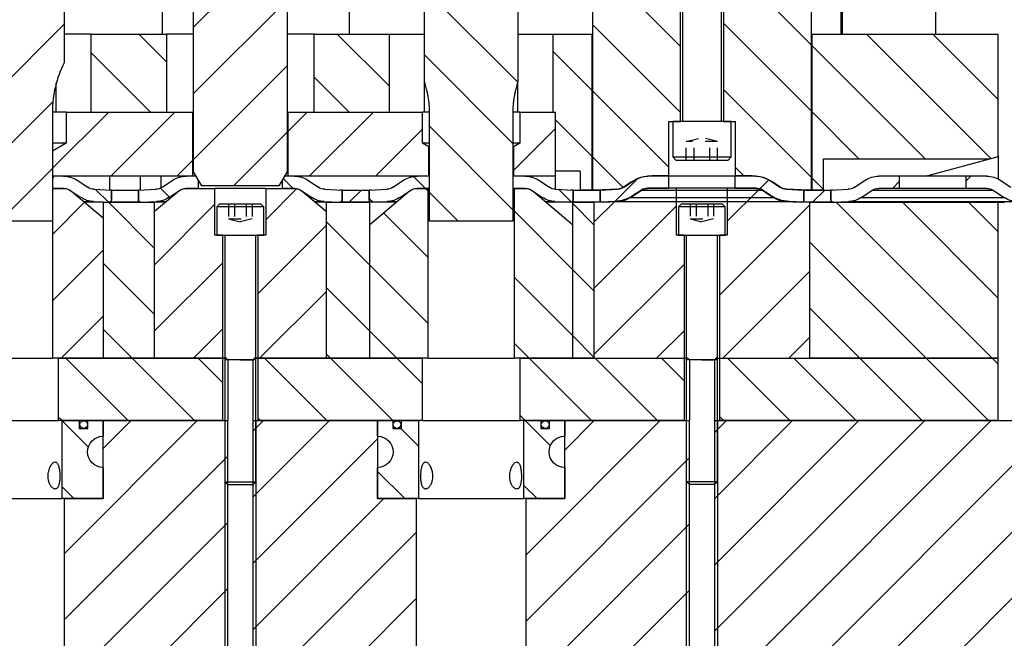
# Model space of a CAD drawing. Header units: inches. Extents: x 3 to 351, y 4 to 271.
# Tile 419 of 530: x 301 to 309, y 132 to 137. Entities that reach past the tile are written whole.
import ezdxf

# ---------------------------------------------------------------- set-up
doc = ezdxf.new("R2010")
doc.units = ezdxf.units.IN
doc.header["$LTSCALE"] = 0.5
doc.header["$MEASUREMENT"] = 0
doc.linetypes.add('HIDDEN', pattern=[0.225, 0.15, -0.075])
doc.layers.add('MFB', color=7, linetype='Continuous')

msp = doc.modelspace()

# ---------------------------------------------------------------- linework, layer by layer
at = {"layer": 'MFB', "color": 9, "linetype": 'Continuous'}
for p, q in [((305.6875, 135.5309), (305.6875, 138.2829)), ((306.3906, 136.083), (306.3906, 138.2829)), ((306.7344, 138.2829), (306.7344, 136.083)), ((307.4375, 138.2829), (307.4375, 135.5309)), ((301.45, 137.9304), (301.45, 136.5529)), ((302.4875, 135.6793), (302.4875, 137.9304)), ((303.2375, 137.9304), (303.2375, 135.6793)), ((304.3375, 136.4017), (304.3375, 137.9304)), ((305.0875, 137.9304), (305.0875, 136.4017)), ((303.2375, 137.5879), (302.4875, 136.8379)), ((303.2375, 137.5879), (302.4875, 136.8379)), ((306.3906, 136.6833), (305.6875, 137.3864)), ((306.3906, 136.6833), (305.6875, 137.3864)), ((307.4375, 136.6971), (306.7344, 137.4002)), ((307.4375, 136.6971), (306.7344, 137.4002)), ((302.2375, 136.7829), (302.2375, 137.2671)), ((303.7375, 136.7829), (303.7375, 137.2829)), ((307.6875, 137.2204), (307.6875, 136.7829)), ((308.4375, 136.7829), (308.4375, 137.2204)), ((305.0859, 136.3971), (304.3375, 137.1455)), ((305.0859, 136.3971), (304.3375, 137.1455)), ((303.2375, 137.0575), (302.4875, 136.3075)), ((303.2375, 137.0575), (302.4875, 136.3075)), ((301.45, 136.861), (300.6693, 136.0803)), ((301.45, 136.861), (300.6693, 136.0803)), ((306.3906, 136.153), (305.6875, 136.8561)), ((306.3906, 136.153), (305.6875, 136.8561)), ((307.4375, 136.1668), (306.7344, 136.8699)), ((307.4375, 136.1668), (306.7344, 136.8699)), ((305.0468, 135.9059), (304.3375, 136.6151)), ((305.0468, 135.9059), (304.3375, 136.6151)), ((303.2375, 136.5272), (302.4875, 135.7772)), ((303.2375, 136.5272), (302.4875, 135.7772)), ((306.2969, 135.7164), (305.6875, 136.3258)), ((306.2969, 135.7164), (305.6875, 136.3258)), ((307.4375, 135.6364), (306.7344, 136.3396)), ((307.4375, 135.6364), (306.7344, 136.3396)), ((301.3597, 136.2403), (300.6693, 135.5499)), ((301.3597, 136.2403), (300.6693, 135.5499)), ((301.3558, 136.1579), (301.3558, 135.2829)), ((301.4656, 136.1579), (301.3558, 136.1579)), ((301.8076, 136.1579), (301.3565, 135.7069)), ((301.8076, 136.1579), (301.3565, 135.7069)), ((301.4656, 136.1579), (302.4825, 136.1579)), ((301.4656, 136.1579), (301.4656, 135.9079)), ((302.3379, 136.1579), (301.8245, 135.6445)), ((302.3379, 136.1579), (301.8245, 135.6445)), ((302.4825, 135.6445), (302.4825, 136.1579)), ((302.4875, 136.1579), (302.4825, 136.1579)), ((303.2425, 136.1579), (303.2375, 136.1579)), ((303.3985, 136.1579), (303.2425, 136.0019)), ((303.3985, 136.1579), (303.2425, 136.0019)), ((303.2425, 136.1579), (303.2425, 135.6445)), ((303.2425, 136.1579), (304.3219, 136.1579)), ((303.9289, 136.1579), (303.4155, 135.6445)), ((303.9289, 136.1579), (303.4155, 135.6445)), ((304.3219, 135.9079), (304.3219, 136.1579)), ((304.3783, 136.1579), (304.3219, 136.1579)), ((304.3783, 135.2829), (304.3783, 136.1579)), ((305.0468, 136.1579), (305.0468, 135.2829)), ((305.1031, 136.1579), (305.0468, 136.1579)), ((305.1031, 136.1579), (305.1031, 135.9079)), ((305.1031, 136.1579), (305.3875, 136.1579)), ((305.3875, 135.6445), (305.3875, 136.1579)), ((306.2969, 135.6455), (306.2969, 136.083)), ((306.2969, 136.083), (306.3906, 136.083)), ((306.7344, 136.083), (306.8281, 136.083)), ((306.8281, 136.083), (306.8281, 135.6455)), ((303.2375, 135.9969), (302.807, 135.5663)), ((303.2375, 135.9969), (302.807, 135.5663)), ((304.3219, 136.0206), (303.9458, 135.6445)), ((304.3219, 136.0206), (303.9458, 135.6445)), ((305.0468, 135.3755), (304.3783, 136.044)), ((305.0468, 135.3755), (304.3783, 136.044)), ((305.3875, 136.0255), (305.0515, 135.6895)), ((305.3875, 136.0255), (305.0515, 135.6895)), ((301.4656, 135.9079), (301.3558, 135.9079)), ((301.4656, 135.9079), (301.3565, 135.8449)), ((304.3735, 135.8781), (304.3219, 135.9079)), ((304.3783, 135.9079), (304.3219, 135.9079)), ((305.1031, 135.9079), (305.0468, 135.9079)), ((305.1031, 135.9079), (305.0515, 135.8781)), ((301.3565, 135.8449), (301.3558, 135.8449)), ((301.3565, 135.8449), (301.3565, 135.6445)), ((304.3735, 135.6445), (304.3735, 135.8781)), ((304.3783, 135.8781), (304.3735, 135.8781)), ((305.0515, 135.8781), (305.0468, 135.8781)), ((305.0515, 135.8781), (305.0515, 135.6445)), ((302.4825, 135.7722), (302.3548, 135.6445)), ((302.4825, 135.7722), (302.3548, 135.6445)), ((305.9303, 135.5527), (305.6875, 135.7955)), ((305.9303, 135.5527), (305.6875, 135.7955)), ((301.3558, 135.7061), (300.9326, 135.2829)), ((301.3558, 135.7061), (300.9326, 135.2829)), ((302.5528, 135.5663), (302.4875, 135.6793)), ((303.2375, 135.6793), (303.1723, 135.5663)), ((306.8981, 135.6455), (306.8281, 135.7155)), ((306.8981, 135.6455), (306.8281, 135.7155)), ((301.3558, 135.6445), (301.3565, 135.6445)), ((302.4825, 135.6445), (301.3565, 135.6445)), ((301.8125, 135.6445), (301.8125, 135.5329)), ((302.0625, 135.5329), (302.0625, 135.6445)), ((302.225, 135.6445), (302.225, 135.5489)), ((304.3735, 135.6445), (303.2425, 135.6445)), ((305.3875, 135.6445), (305.0515, 135.6445)), ((305.995, 135.5954), (305.9347, 135.5555)), ((306.2969, 135.6455), (306.1609, 135.6455)), ((306.2969, 135.6455), (306.8281, 135.6455)), ((306.9641, 135.6455), (306.8281, 135.6455)), ((307.1903, 135.5555), (307.1301, 135.5954)), ((301.3568, 135.5465), (301.3568, 134.1849)), ((301.3568, 135.5465), (301.4448, 135.5465)), ((301.5091, 135.5231), (301.7625, 135.3104)), ((302.175, 135.3629), (302.366, 135.5231)), ((302.4303, 135.5465), (302.6594, 135.5465)), ((303.1723, 135.5663), (302.5528, 135.5663)), ((302.6594, 135.1715), (302.6594, 135.5465)), ((303.0656, 135.5465), (302.6594, 135.5465)), ((303.0656, 135.5465), (303.0656, 135.1715)), ((303.0656, 135.5465), (303.2948, 135.5465)), ((303.3154, 135.5444), (303.0656, 135.2947)), ((303.3154, 135.5444), (303.0656, 135.2947)), ((303.3591, 135.5231), (303.55, 135.3629)), ((303.9, 135.258), (304.216, 135.5231)), ((304.2803, 135.5465), (304.3683, 135.5465)), ((304.3683, 135.5237), (304.3455, 135.5465)), ((304.3683, 135.5237), (304.3455, 135.5465)), ((304.3683, 134.1849), (304.3683, 135.5465)), ((304.6091, 135.2829), (304.3783, 135.5137)), ((304.6091, 135.2829), (304.3783, 135.5137)), ((305.0568, 135.5465), (305.0568, 134.1849)), ((305.0568, 135.5465), (305.1448, 135.5465)), ((305.2091, 135.5231), (305.525, 135.258)), ((305.7054, 135.5309), (305.6875, 135.5309)), ((305.8897, 135.5406), (305.7054, 135.5309)), ((306.0773, 135.5325), (306.0145, 135.4908)), ((306.3594, 135.5475), (306.1271, 135.5475)), ((306.7656, 135.5475), (306.3594, 135.5475)), ((306.3594, 135.1725), (306.3594, 135.5475)), ((306.7656, 135.5475), (306.7656, 135.1725)), ((306.9979, 135.5475), (306.7656, 135.5475)), ((307.0262, 135.5429), (306.7656, 135.2823)), ((307.0262, 135.5429), (306.7656, 135.2823)), ((307.1105, 135.4908), (307.0477, 135.5325)), ((307.4197, 135.5309), (307.2354, 135.5406)), ((307.4197, 135.5309), (307.3794, 135.5309)), ((307.4375, 135.5309), (307.4197, 135.5309)), ((301.6146, 135.4346), (301.3568, 135.1768)), ((301.6146, 135.4346), (301.3568, 135.1768)), ((301.7625, 135.4349), (301.6142, 135.4349)), ((301.7625, 135.4349), (301.7625, 134.1849)), ((301.7625, 135.4349), (302.175, 135.4349)), ((302.175, 135.0653), (301.8054, 135.4349)), ((302.175, 135.0653), (301.8054, 135.4349)), ((302.175, 134.1849), (302.175, 135.4349)), ((302.2608, 135.4349), (302.175, 135.4349)), ((303.55, 135.4349), (303.4642, 135.4349)), ((303.55, 135.4349), (303.55, 134.1849)), ((303.55, 135.4349), (303.9, 135.4349)), ((303.9, 134.1849), (303.9, 135.4349)), ((303.9144, 135.4349), (303.9, 135.4349)), ((305.525, 135.4349), (305.5106, 135.4349)), ((305.525, 135.4349), (305.525, 134.1849)), ((305.525, 135.4349), (305.7, 135.4349)), ((305.8637, 135.4411), (305.7, 135.2774)), ((305.8637, 135.4411), (305.7, 135.2774)), ((305.8643, 135.4411), (305.7, 135.4325)), ((305.7, 134.1849), (305.7, 135.4349)), ((307.425, 135.4325), (307.2608, 135.4411)), ((307.425, 135.4349), (307.425, 134.1849)), ((307.425, 135.4349), (308.9375, 135.4349)), ((308.8891, 134.1849), (307.6391, 135.4349)), ((308.8891, 134.1849), (307.6391, 135.4349)), ((308.9375, 134.6668), (308.1694, 135.4349)), ((308.9375, 134.6668), (308.1694, 135.4349)), ((308.9375, 135.1971), (308.6997, 135.4349)), ((308.9375, 135.1971), (308.6997, 135.4349)), ((308.9375, 134.1849), (308.9375, 135.4349)), ((302.6594, 135.4187), (302.175, 134.9344)), ((302.6594, 135.4187), (302.175, 134.9344)), ((302.175, 134.1849), (302.175, 135.3629)), ((303.55, 135.3629), (303.55, 134.1849)), ((305.525, 134.8973), (305.0568, 135.3655)), ((305.525, 134.8973), (305.0568, 135.3655)), ((305.7, 135.2526), (305.525, 135.4276)), ((305.7, 135.2526), (305.525, 135.4276)), ((305.7, 134.1849), (305.7, 135.4325)), ((306.3594, 135.4064), (305.7, 134.7471)), ((306.3594, 135.4064), (305.7, 134.7471)), ((307.425, 135.4114), (306.7031, 134.6895)), ((307.425, 135.4114), (306.7031, 134.6895)), ((307.425, 135.4325), (307.425, 134.1849)), ((301.3558, 135.2829), (300.6693, 135.2829)), ((301.7625, 135.3104), (301.7625, 134.1849)), ((303.9, 134.9313), (303.55, 135.2813)), ((303.9, 134.9313), (303.55, 135.2813)), ((304.3683, 134.9934), (304.0107, 135.3509)), ((304.3683, 134.9934), (304.0107, 135.3509)), ((305.0468, 135.2829), (304.3783, 135.2829)), ((303.55, 135.2487), (303.0031, 134.7018)), ((303.55, 135.2487), (303.0031, 134.7018)), ((303.9, 134.1849), (303.9, 135.258)), ((305.525, 135.258), (305.525, 134.1849)), ((302.7219, 135.1715), (302.6594, 135.1715)), ((302.7219, 134.1849), (302.7219, 135.1715)), ((303.0031, 135.1715), (303.0031, 134.1849)), ((303.0656, 135.1715), (303.0031, 135.1715)), ((306.4219, 135.1725), (306.3594, 135.1725)), ((306.4219, 134.1849), (306.4219, 135.1725)), ((306.7031, 135.1725), (306.7031, 134.1849)), ((306.7656, 135.1725), (306.7031, 135.1725)), ((308.3587, 134.1849), (307.425, 135.1186)), ((308.3587, 134.1849), (307.425, 135.1186)), ((301.7625, 135.0522), (301.3568, 134.6464)), ((301.7625, 135.0522), (301.3568, 134.6464)), ((302.175, 134.535), (301.7625, 134.9475)), ((302.175, 134.535), (301.7625, 134.9475)), ((302.7219, 134.9509), (302.175, 134.404)), ((302.7219, 134.9509), (302.175, 134.404)), ((304.3683, 134.4631), (303.9, 134.9313)), ((304.3683, 134.4631), (303.9, 134.9313)), ((305.7, 134.7223), (305.525, 134.8973)), ((305.7, 134.7223), (305.525, 134.8973)), ((306.4219, 134.9386), (305.7, 134.2167)), ((306.4219, 134.9386), (305.7, 134.2167)), ((305.525, 134.367), (305.0568, 134.8352)), ((305.525, 134.367), (305.0568, 134.8352)), ((307.425, 134.8811), (306.7288, 134.1849)), ((307.425, 134.8811), (306.7288, 134.1849)), ((303.9, 134.401), (303.55, 134.751)), ((303.9, 134.401), (303.55, 134.751)), ((303.55, 134.7184), (303.0165, 134.1849)), ((303.55, 134.7184), (303.0165, 134.1849)), ((307.8284, 134.1849), (307.425, 134.5883)), ((307.8284, 134.1849), (307.425, 134.5883)), ((301.7625, 134.5219), (301.4255, 134.1849)), ((301.7625, 134.5219), (301.4255, 134.1849)), ((301.9948, 134.1849), (301.7625, 134.4172)), ((301.9948, 134.1849), (301.7625, 134.4172)), ((302.7219, 134.4206), (302.4862, 134.1849)), ((302.7219, 134.4206), (302.4862, 134.1849)), ((306.4219, 134.4083), (306.1985, 134.1849)), ((306.4219, 134.4083), (306.1985, 134.1849)), ((304.1161, 134.1849), (303.9, 134.401)), ((304.1161, 134.1849), (303.9, 134.401)), ((305.7, 134.192), (305.525, 134.367)), ((305.7, 134.192), (305.525, 134.367)), ((307.425, 134.3507), (307.2592, 134.1849)), ((307.425, 134.3507), (307.2592, 134.1849)), ((305.1768, 134.1849), (305.0568, 134.3049)), ((305.1768, 134.1849), (305.0568, 134.3049)), ((300.6683, 134.1849), (301.3568, 134.1849)), ((301.7625, 134.1849), (301.3568, 134.1849)), ((301.4031, 134.1849), (301.4031, 133.6849)), ((301.4031, 134.1849), (302.7219, 134.1849)), ((301.9644, 133.6849), (301.4644, 134.1849)), ((301.9644, 133.6849), (301.4644, 134.1849)), ((302.175, 134.1849), (301.7625, 134.1849)), ((302.4948, 133.6849), (301.9948, 134.1849)), ((302.4948, 133.6849), (301.9948, 134.1849)), ((302.7219, 134.1849), (302.175, 134.1849)), ((302.7219, 133.9881), (302.5251, 134.1849)), ((302.7219, 133.9881), (302.5251, 134.1849)), ((302.7375, 134.1849), (302.7219, 134.1849)), ((302.7219, 133.6849), (302.7219, 134.1849)), ((302.7219, 134.1849), (302.7375, 134.1849)), ((303.0031, 134.1849), (302.9875, 134.1849)), ((302.9875, 134.1849), (303.0031, 134.1849)), ((303.55, 134.1849), (303.0031, 134.1849)), ((303.0031, 134.1849), (303.0031, 133.6849)), ((303.0031, 134.1849), (304.3219, 134.1849)), ((303.5554, 133.6849), (303.0554, 134.1849)), ((303.5554, 133.6849), (303.0554, 134.1849)), ((303.55, 134.188), (303.5469, 134.1849)), ((303.55, 134.188), (303.5469, 134.1849)), ((303.5858, 134.1849), (303.55, 134.2206)), ((303.5858, 134.1849), (303.55, 134.2206)), ((303.9, 134.1849), (303.55, 134.1849)), ((304.0858, 133.6849), (303.5858, 134.1849)), ((304.0858, 133.6849), (303.5858, 134.1849)), ((304.3683, 134.1849), (303.9, 134.1849)), ((304.3219, 133.9791), (304.1161, 134.1849)), ((304.3219, 133.9791), (304.1161, 134.1849)), ((304.3219, 133.6849), (304.3219, 134.1849)), ((304.3683, 134.1849), (305.0568, 134.1849)), ((305.525, 134.1849), (305.0568, 134.1849)), ((305.1031, 134.1849), (305.1031, 133.6849)), ((305.1031, 134.1849), (306.4219, 134.1849)), ((305.6768, 133.6849), (305.1768, 134.1849)), ((305.6768, 133.6849), (305.1768, 134.1849)), ((305.7, 134.1849), (305.525, 134.1849)), ((305.7, 134.1849), (306.4219, 134.1849)), ((306.2071, 133.6849), (305.7071, 134.1849)), ((306.2071, 133.6849), (305.7071, 134.1849)), ((306.4219, 134.0004), (306.2374, 134.1849)), ((306.4219, 134.0004), (306.2374, 134.1849)), ((306.4219, 134.1849), (306.4375, 134.1849)), ((306.4219, 133.6849), (306.4219, 134.1849)), ((306.4219, 134.1849), (306.4375, 134.1849)), ((306.6875, 134.1849), (306.7031, 134.1849)), ((306.6875, 134.1849), (306.7031, 134.1849)), ((306.7031, 134.1849), (307.425, 134.1849)), ((306.7031, 134.1849), (306.7031, 133.6849)), ((306.7031, 134.1849), (308.9375, 134.1849)), ((307.2677, 133.6849), (306.7677, 134.1849)), ((307.2677, 133.6849), (306.7677, 134.1849)), ((307.7981, 133.6849), (307.2981, 134.1849)), ((307.7981, 133.6849), (307.2981, 134.1849)), ((308.9375, 134.1849), (307.425, 134.1849)), ((308.3284, 133.6849), (307.8284, 134.1849)), ((308.3284, 133.6849), (307.8284, 134.1849)), ((308.8587, 133.6849), (308.3587, 134.1849)), ((308.8587, 133.6849), (308.3587, 134.1849)), ((308.9375, 134.1364), (308.8891, 134.1849)), ((308.9375, 134.1364), (308.8891, 134.1849)), ((308.9375, 133.6849), (308.9375, 134.1849)), ((301.4341, 133.6849), (301.4031, 133.7159)), ((301.4341, 133.6849), (301.4031, 133.7159)), ((303.0251, 133.6849), (303.0031, 133.7069)), ((303.0251, 133.6849), (303.0031, 133.7069)), ((305.1464, 133.6849), (305.1031, 133.7282)), ((305.1464, 133.6849), (305.1031, 133.7282)), ((306.7374, 133.6849), (306.7031, 133.7192)), ((306.7374, 133.6849), (306.7031, 133.7192)), ((300.6219, 133.6849), (301.4031, 133.6849)), ((301.5713, 133.6849), (301.4031, 133.6849)), ((301.4344, 133.0599), (301.4344, 133.6849)), ((301.4344, 133.6849), (301.5713, 133.6849)), ((301.6441, 133.4749), (301.4344, 133.6846)), ((301.6441, 133.4749), (301.4344, 133.6846)), ((301.5713, 133.6849), (301.5713, 133.6224)), ((301.6063, 133.6849), (301.5713, 133.6849)), ((301.5713, 133.6224), (301.6413, 133.6224)), ((301.7625, 133.6849), (301.6063, 133.6849)), ((301.6413, 133.6224), (301.6413, 133.6849)), ((301.6413, 133.6849), (301.7625, 133.6849)), ((301.7625, 133.6849), (301.7625, 133.5599)), ((302.7219, 133.6849), (301.7625, 133.6849)), ((303.9625, 133.6849), (303.0031, 133.6849)), ((303.9625, 133.5599), (303.9625, 133.6849)), ((303.9625, 133.6849), (304.0838, 133.6849)), ((304.1188, 133.6849), (303.9625, 133.6849)), ((304.0838, 133.6849), (304.0838, 133.6224)), ((304.0838, 133.6224), (304.1538, 133.6224)), ((304.1538, 133.6849), (304.1188, 133.6849)), ((304.2906, 133.48), (304.1483, 133.6224)), ((304.2906, 133.48), (304.1483, 133.6224)), ((304.1538, 133.6224), (304.1538, 133.6849)), ((304.1538, 133.6849), (304.2906, 133.6849)), ((304.3219, 133.6849), (304.1538, 133.6849)), ((304.2906, 133.6849), (304.2906, 133.0599)), ((304.3219, 133.6849), (305.1031, 133.6849)), ((305.2713, 133.6849), (305.1031, 133.6849)), ((305.1344, 133.0599), (305.1344, 133.6849)), ((305.1344, 133.6849), (305.2713, 133.6849)), ((305.3475, 133.4838), (305.1464, 133.6849)), ((305.3475, 133.4838), (305.1464, 133.6849)), ((305.2713, 133.6849), (305.2713, 133.6224)), ((305.3063, 133.6849), (305.2713, 133.6849)), ((305.2713, 133.6224), (305.3413, 133.6224)), ((305.4625, 133.6849), (305.3063, 133.6849)), ((305.3413, 133.6224), (305.3413, 133.6849)), ((305.3413, 133.6849), (305.4625, 133.6849)), ((305.4625, 133.6849), (305.4625, 133.5599)), ((306.4219, 133.6849), (305.4625, 133.6849)), ((308.9375, 133.6849), (306.7031, 133.6849)), ((301.3326, 133.3014), (301.3362, 133.3104)), ((301.3362, 133.3104), (301.3395, 133.3176)), ((301.3395, 133.3176), (301.3431, 133.3243)), ((301.3431, 133.3243), (301.3469, 133.3306)), ((301.3469, 133.3306), (301.351, 133.3362)), ((301.351, 133.3362), (301.3544, 133.3403)), ((301.3544, 133.3403), (301.3579, 133.3439)), ((301.3579, 133.3439), (301.3615, 133.3471)), ((301.3615, 133.3471), (301.3642, 133.349)), ((301.3642, 133.349), (301.3779, 133.3537)), ((301.3779, 133.3537), (301.3805, 133.3535)), ((301.3805, 133.3535), (301.3831, 133.3529)), ((301.3831, 133.3529), (301.3855, 133.352)), ((301.3855, 133.352), (301.3879, 133.3506)), ((301.3879, 133.3506), (301.3902, 133.349)), ((301.3902, 133.349), (301.3929, 133.3464)), ((301.3929, 133.3464), (301.3954, 133.3434)), ((301.3954, 133.3434), (301.3978, 133.3399)), ((301.3978, 133.3399), (301.3999, 133.3361)), ((301.3999, 133.3361), (301.4026, 133.3303)), ((301.4026, 133.3303), (301.4049, 133.3239)), ((301.4049, 133.3239), (301.407, 133.3171)), ((301.407, 133.3171), (301.4088, 133.3098)), ((301.4088, 133.3098), (301.4104, 133.3021)), ((301.7625, 133.3099), (301.7625, 133.0599)), ((303.9625, 133.0599), (303.9625, 133.3099)), ((304.3145, 133.3014), (304.3163, 133.3104)), ((304.3163, 133.3104), (304.3182, 133.3176)), ((304.3182, 133.3176), (304.3202, 133.3243)), ((304.3202, 133.3243), (304.3226, 133.3306)), ((304.3226, 133.3306), (304.3252, 133.3362)), ((304.3252, 133.3362), (304.3275, 133.3403)), ((304.3275, 133.3403), (304.33, 133.3439)), ((304.33, 133.3439), (304.3328, 133.3471)), ((304.3328, 133.3471), (304.3356, 133.3496)), ((304.3356, 133.3496), (304.3383, 133.3514)), ((304.3383, 133.3514), (304.3412, 133.3527)), ((304.3412, 133.3527), (304.3441, 133.3534)), ((304.3441, 133.3534), (304.3472, 133.3537)), ((304.3472, 133.3537), (304.3609, 133.349)), ((304.3609, 133.349), (304.3609, 133.349)), ((304.3609, 133.349), (304.3643, 133.3464)), ((304.3643, 133.3464), (304.3677, 133.3434)), ((304.3677, 133.3434), (304.371, 133.3399)), ((304.371, 133.3399), (304.3742, 133.3361)), ((304.3742, 133.3361), (304.3783, 133.3303)), ((304.3783, 133.3303), (304.3822, 133.3239)), ((304.3822, 133.3239), (304.3858, 133.3171)), ((304.3858, 133.3171), (304.3891, 133.3098)), ((304.3891, 133.3098), (304.3922, 133.3021)), ((305.0326, 133.3014), (305.0362, 133.3104)), ((305.0362, 133.3104), (305.0395, 133.3176)), ((305.0395, 133.3176), (305.0431, 133.3243)), ((305.0431, 133.3243), (305.0469, 133.3306)), ((305.0469, 133.3306), (305.051, 133.3362)), ((305.051, 133.3362), (305.0544, 133.3403)), ((305.0544, 133.3403), (305.0579, 133.3439)), ((305.0579, 133.3439), (305.0615, 133.3471)), ((305.0615, 133.3471), (305.0642, 133.349)), ((305.0642, 133.349), (305.0779, 133.3537)), ((305.0779, 133.3537), (305.0805, 133.3535)), ((305.0805, 133.3535), (305.0831, 133.3529)), ((305.0831, 133.3529), (305.0855, 133.352)), ((305.0855, 133.352), (305.0879, 133.3506)), ((305.0879, 133.3506), (305.0902, 133.349)), ((305.0902, 133.349), (305.0929, 133.3464)), ((305.0929, 133.3464), (305.0954, 133.3434)), ((305.0954, 133.3434), (305.0978, 133.3399)), ((305.0978, 133.3399), (305.0999, 133.3361)), ((305.0999, 133.3361), (305.1026, 133.3303)), ((305.1026, 133.3303), (305.1049, 133.3239)), ((305.1049, 133.3239), (305.107, 133.3171)), ((305.107, 133.3171), (305.1088, 133.3098)), ((305.1088, 133.3098), (305.1104, 133.3021)), ((305.4625, 133.3099), (305.4625, 133.0599)), ((301.3219, 133.2438), (301.3224, 133.2533)), ((301.3219, 133.2344), (301.3219, 133.2438)), ((301.3224, 133.226), (301.3219, 133.2344)), ((301.3224, 133.2533), (301.3234, 133.2627)), ((301.3232, 133.2176), (301.3224, 133.226)), ((301.3234, 133.2627), (301.3248, 133.2719)), ((301.3248, 133.2719), (301.3269, 133.282)), ((301.3269, 133.282), (301.3295, 133.2919)), ((301.3295, 133.2919), (301.3326, 133.3014)), ((301.4104, 133.3021), (301.4118, 133.294)), ((301.4118, 133.294), (301.4129, 133.2856)), ((301.4129, 133.2856), (301.4139, 133.2771)), ((301.4139, 133.2771), (301.4147, 133.2667)), ((301.4147, 133.2667), (301.4153, 133.2561)), ((301.4154, 133.2262), (301.415, 133.2177)), ((301.4153, 133.2561), (301.4156, 133.2454)), ((301.4156, 133.2347), (301.4154, 133.2262)), ((301.4156, 133.2454), (301.4156, 133.2347)), ((304.1804, 133.0599), (303.9625, 133.2778)), ((304.1804, 133.0599), (303.9625, 133.2778)), ((304.3094, 133.2438), (304.3097, 133.2533)), ((304.3095, 133.2344), (304.3094, 133.2438)), ((304.3096, 133.226), (304.3095, 133.2344)), ((304.31, 133.2176), (304.3096, 133.226)), ((304.3097, 133.2533), (304.3101, 133.2627)), ((304.3101, 133.2627), (304.3107, 133.2719)), ((304.3107, 133.2719), (304.3117, 133.282)), ((304.3117, 133.282), (304.3129, 133.2919)), ((304.3129, 133.2919), (304.3145, 133.3014)), ((304.3922, 133.3021), (304.3949, 133.294)), ((304.3949, 133.294), (304.3973, 133.2856)), ((304.3973, 133.2856), (304.3993, 133.2771)), ((304.3993, 133.2771), (304.4011, 133.2667)), ((304.4011, 133.2667), (304.4024, 133.2561)), ((304.4027, 133.2262), (304.4018, 133.2177)), ((304.4024, 133.2561), (304.4031, 133.2454)), ((304.4031, 133.2347), (304.4027, 133.2262)), ((304.4031, 133.2454), (304.4031, 133.2347)), ((305.0219, 133.2438), (305.0224, 133.2533)), ((305.0219, 133.2344), (305.0219, 133.2438)), ((305.0224, 133.226), (305.0219, 133.2344)), ((305.0224, 133.2533), (305.0234, 133.2627)), ((305.0232, 133.2176), (305.0224, 133.226)), ((305.0234, 133.2627), (305.0248, 133.2719)), ((305.0248, 133.2719), (305.0269, 133.282)), ((305.0269, 133.282), (305.0295, 133.2919)), ((305.0295, 133.2919), (305.0326, 133.3014)), ((305.1104, 133.3021), (305.1118, 133.294)), ((305.1118, 133.294), (305.1129, 133.2856)), ((305.1129, 133.2856), (305.1139, 133.2771)), ((305.1139, 133.2771), (305.1147, 133.2667)), ((305.1147, 133.2667), (305.1153, 133.2561)), ((305.1154, 133.2262), (305.115, 133.2177)), ((305.1153, 133.2561), (305.1156, 133.2454)), ((305.1156, 133.2347), (305.1154, 133.2262)), ((305.1156, 133.2454), (305.1156, 133.2347)), ((301.3245, 133.2093), (301.3232, 133.2176)), ((301.3262, 133.2013), (301.3245, 133.2093)), ((301.3281, 133.194), (301.3262, 133.2013)), ((301.3304, 133.1869), (301.3281, 133.194)), ((301.333, 133.1801), (301.3304, 133.1869)), ((301.3359, 133.1737), (301.333, 133.1801)), ((301.339, 133.1679), (301.3359, 133.1737)), ((301.3424, 133.1624), (301.339, 133.1679)), ((301.3459, 133.1574), (301.3424, 133.1624)), ((301.3496, 133.1529), (301.3459, 133.1574)), ((301.3534, 133.149), (301.3496, 133.1529)), ((301.3573, 133.1455), (301.3534, 133.149)), ((301.3613, 133.1427), (301.3573, 133.1455)), ((301.3969, 133.1473), (301.3945, 133.1445)), ((301.3993, 133.1506), (301.3969, 133.1473)), ((301.4014, 133.1542), (301.3993, 133.1506)), ((301.4034, 133.1582), (301.4014, 133.1542)), ((301.4053, 133.1626), (301.4034, 133.1582)), ((301.4072, 133.1679), (301.4053, 133.1626)), ((301.4088, 133.1738), (301.4072, 133.1679)), ((301.4103, 133.1799), (301.4088, 133.1738)), ((301.4116, 133.1864), (301.4103, 133.1799)), ((301.4126, 133.1931), (301.4116, 133.1864)), ((301.4137, 133.2011), (301.4126, 133.1931)), ((301.4144, 133.2093), (301.4137, 133.2011)), ((301.415, 133.2177), (301.4144, 133.2093)), ((301.5288, 133.0599), (301.4344, 133.1543)), ((301.5288, 133.0599), (301.4344, 133.1543)), ((304.3106, 133.2093), (304.31, 133.2176)), ((304.3114, 133.2013), (304.3106, 133.2093)), ((304.3123, 133.194), (304.3114, 133.2013)), ((304.3134, 133.1869), (304.3123, 133.194)), ((304.3147, 133.1801), (304.3134, 133.1869)), ((304.3162, 133.1737), (304.3147, 133.1801)), ((304.3179, 133.1679), (304.3162, 133.1737)), ((304.3198, 133.1624), (304.3179, 133.1679)), ((304.3219, 133.1574), (304.3198, 133.1624)), ((304.3243, 133.1529), (304.3219, 133.1574)), ((304.3268, 133.149), (304.3243, 133.1529)), ((304.3296, 133.1455), (304.3268, 133.149)), ((304.3326, 133.1427), (304.3296, 133.1455)), ((304.3698, 133.1473), (304.3664, 133.1445)), ((304.3732, 133.1506), (304.3698, 133.1473)), ((304.3765, 133.1542), (304.3732, 133.1506)), ((304.3797, 133.1582), (304.3765, 133.1542)), ((304.3828, 133.1626), (304.3797, 133.1582)), ((304.386, 133.1679), (304.3828, 133.1626)), ((304.3891, 133.1738), (304.386, 133.1679)), ((304.3919, 133.1799), (304.3891, 133.1738)), ((304.3945, 133.1864), (304.3919, 133.1799)), ((304.3967, 133.1931), (304.3945, 133.1864)), ((304.3988, 133.2011), (304.3967, 133.1931)), ((304.4005, 133.2093), (304.3988, 133.2011)), ((304.4018, 133.2177), (304.4005, 133.2093)), ((305.0245, 133.2093), (305.0232, 133.2176)), ((305.0262, 133.2013), (305.0245, 133.2093)), ((305.0281, 133.194), (305.0262, 133.2013)), ((305.0304, 133.1869), (305.0281, 133.194)), ((305.033, 133.1801), (305.0304, 133.1869)), ((305.0359, 133.1737), (305.033, 133.1801)), ((305.039, 133.1679), (305.0359, 133.1737)), ((305.0424, 133.1624), (305.039, 133.1679)), ((305.0459, 133.1574), (305.0424, 133.1624)), ((305.0496, 133.1529), (305.0459, 133.1574)), ((305.0534, 133.149), (305.0496, 133.1529)), ((305.0573, 133.1455), (305.0534, 133.149)), ((305.0613, 133.1427), (305.0573, 133.1455)), ((305.0969, 133.1473), (305.0945, 133.1445)), ((305.0993, 133.1506), (305.0969, 133.1473)), ((305.1014, 133.1542), (305.0993, 133.1506)), ((305.1034, 133.1582), (305.1014, 133.1542)), ((305.1053, 133.1626), (305.1034, 133.1582)), ((305.1072, 133.1679), (305.1053, 133.1626)), ((305.1088, 133.1738), (305.1072, 133.1679)), ((305.1103, 133.1799), (305.1088, 133.1738)), ((305.1116, 133.1864), (305.1103, 133.1799)), ((305.1126, 133.1931), (305.1116, 133.1864)), ((305.1137, 133.2011), (305.1126, 133.1931)), ((305.1144, 133.2093), (305.1137, 133.2011)), ((305.115, 133.2177), (305.1144, 133.2093)), ((305.2411, 133.0599), (305.1344, 133.1666)), ((305.2411, 133.0599), (305.1344, 133.1666)), ((301.3653, 133.1404), (301.3613, 133.1427)), ((301.3693, 133.1387), (301.3653, 133.1404)), ((301.3732, 133.1377), (301.3693, 133.1387)), ((301.3771, 133.1372), (301.3732, 133.1377)), ((301.3808, 133.1374), (301.3771, 133.1372)), ((301.3845, 133.1382), (301.3808, 133.1374)), ((301.388, 133.1397), (301.3845, 133.1382)), ((301.3902, 133.141), (301.388, 133.1397)), ((301.3913, 133.1418), (301.3902, 133.141)), ((301.3945, 133.1445), (301.3913, 133.1418)), ((304.3349, 133.141), (304.3326, 133.1427)), ((304.3358, 133.1404), (304.3349, 133.141)), ((304.3391, 133.1387), (304.3358, 133.1404)), ((304.3427, 133.1377), (304.3391, 133.1387)), ((304.3464, 133.1372), (304.3427, 133.1377)), ((304.3502, 133.1374), (304.3464, 133.1372)), ((304.3542, 133.1382), (304.3502, 133.1374)), ((304.3582, 133.1397), (304.3542, 133.1382)), ((304.3623, 133.1418), (304.3582, 133.1397)), ((304.3664, 133.1445), (304.3623, 133.1418)), ((305.0653, 133.1404), (305.0613, 133.1427)), ((305.0693, 133.1387), (305.0653, 133.1404)), ((305.0732, 133.1377), (305.0693, 133.1387)), ((305.0771, 133.1372), (305.0732, 133.1377)), ((305.0808, 133.1374), (305.0771, 133.1372)), ((305.0845, 133.1382), (305.0808, 133.1374)), ((305.088, 133.1397), (305.0845, 133.1382)), ((305.0902, 133.141), (305.088, 133.1397)), ((305.0913, 133.1418), (305.0902, 133.141)), ((305.0945, 133.1445), (305.0913, 133.1418)), ((300.5906, 133.0599), (301.4344, 133.0599)), ((301.7625, 133.0599), (301.4344, 133.0599)), ((304.2906, 133.0599), (303.9625, 133.0599)), ((304.2906, 133.0599), (305.1344, 133.0599)), ((305.4625, 133.0599), (305.1344, 133.0599))]:
    msp.add_line(p, q, dxfattribs=at)
at = {"layer": 'MFB', "color": 132, "linetype": 'Continuous'}
for p, q in [((306.4063, 138.208), (306.4063, 136.083)), ((306.7188, 136.083), (306.7188, 138.208)), ((306.3281, 136.083), (306.3281, 135.7983)), ((306.7969, 136.083), (306.3281, 136.083)), ((306.7969, 135.7983), (306.7969, 136.083)), ((306.3281, 135.7983), (306.3559, 135.7705)), ((306.3281, 135.7983), (306.7969, 135.7983)), ((306.7691, 135.7705), (306.3559, 135.7705)), ((306.7691, 135.7705), (306.7969, 135.7983)), ((302.6995, 135.4215), (302.675, 135.397)), ((303.05, 135.397), (302.675, 135.397)), ((302.675, 135.397), (302.675, 135.1715)), ((302.6995, 135.4215), (303.0255, 135.4215)), ((303.05, 135.397), (303.0255, 135.4215)), ((303.05, 135.1715), (303.05, 135.397)), ((306.3995, 135.4225), (306.375, 135.398)), ((306.375, 135.398), (306.375, 135.1725)), ((306.75, 135.398), (306.375, 135.398)), ((306.3995, 135.4225), (306.7255, 135.4225)), ((306.75, 135.398), (306.7255, 135.4225)), ((306.75, 135.1725), (306.75, 135.398)), ((302.675, 135.1715), (303.05, 135.1715)), ((302.7375, 135.1715), (302.7375, 134.1715)), ((302.9875, 134.1715), (302.9875, 135.1715)), ((306.375, 135.1725), (306.75, 135.1725)), ((306.4375, 135.1725), (306.4375, 134.1725)), ((306.6875, 134.1725), (306.6875, 135.1725)), ((302.9875, 134.1715), (302.7375, 134.1715)), ((302.7375, 134.1715), (302.7375, 133.196)), ((302.9875, 133.196), (302.9875, 134.1715)), ((306.6875, 134.1725), (306.4375, 134.1725)), ((306.4375, 134.1725), (306.4375, 133.197)), ((306.6875, 133.197), (306.6875, 134.1725)), ((302.7375, 133.196), (302.762, 133.1715)), ((302.7375, 133.196), (302.9875, 133.196)), ((302.963, 133.1715), (302.762, 133.1715)), ((302.963, 133.1715), (302.9875, 133.196)), ((306.4375, 133.197), (306.462, 133.1725)), ((306.4375, 133.197), (306.6875, 133.197)), ((306.663, 133.1725), (306.462, 133.1725)), ((306.663, 133.1725), (306.6875, 133.197))]:
    msp.add_line(p, q, dxfattribs=at)
at = {"layer": 'MFB', "color": 96, "linetype": 'Continuous'}
for p, q in [((307.6775, 136.7829), (307.6775, 137.2671)), ((301.3875, 136.1579), (301.3875, 136.3915)), ((304.3375, 136.1579), (304.3375, 136.4017)), ((305.0875, 136.1579), (305.0875, 136.4017)), ((305.9965, 135.5954), (305.995, 135.5954)), ((307.1301, 135.5954), (307.1286, 135.5954)), ((301.4997, 135.5302), (301.4996, 135.5302)), ((302.3755, 135.5302), (302.3753, 135.5302)), ((303.3497, 135.5302), (303.3496, 135.5302)), ((304.2255, 135.5302), (304.2253, 135.5302)), ((305.1997, 135.5302), (305.1996, 135.5302)), ((305.9008, 135.5406), (305.8897, 135.5406)), ((305.9362, 135.5555), (305.9347, 135.5555)), ((307.0497, 135.5302), (306.0753, 135.5302)), ((307.1903, 135.5555), (307.1888, 135.5555)), ((307.2354, 135.5406), (307.2242, 135.5406)), ((308.8997, 135.5302), (307.9253, 135.5302)), ((301.5683, 135.4734), (301.5852, 135.4734)), ((301.6072, 135.4408), (301.6848, 135.4408)), ((302.1903, 135.4408), (302.2679, 135.4408)), ((302.2899, 135.4734), (302.3068, 135.4734)), ((303.4183, 135.4734), (303.4352, 135.4734)), ((303.4572, 135.4408), (303.5348, 135.4408)), ((304.1108, 135.4349), (303.9163, 135.4349)), ((304.0403, 135.4408), (304.1179, 135.4408)), ((304.1399, 135.4734), (304.1568, 135.4734)), ((305.2683, 135.4734), (305.2852, 135.4734)), ((305.3072, 135.4408), (305.3848, 135.4408)), ((305.5088, 135.4349), (305.3142, 135.4349)), ((305.8903, 135.4408), (307.2348, 135.4408)), ((305.9899, 135.4734), (307.1352, 135.4734)), ((307.7403, 135.4408), (309.0848, 135.4408)), ((307.8399, 135.4734), (308.9852, 135.4734)), ((308.9375, 135.4349), (308.9875, 135.4349))]:
    msp.add_line(p, q, dxfattribs=at)
at = {"layer": 'MFB', "color": 190, "linetype": 'Continuous'}
for p, q in [((301.6675, 136.7829), (301.45, 136.7829)), ((301.6675, 136.7829), (302.27, 136.7829)), ((301.6675, 136.1579), (301.6675, 136.7829)), ((302.27, 136.5613), (302.0484, 136.7829)), ((302.27, 136.5613), (302.0484, 136.7829)), ((302.27, 136.7829), (302.27, 136.1579)), ((302.4875, 136.7829), (302.27, 136.7829)), ((303.455, 136.7829), (303.2375, 136.7829)), ((303.455, 136.7829), (304.0575, 136.7829)), ((303.455, 136.1579), (303.455, 136.7829)), ((304.0575, 136.3648), (303.6394, 136.7829)), ((304.0575, 136.3648), (303.6394, 136.7829)), ((304.0575, 136.1579), (304.0575, 136.7829)), ((304.0575, 136.7829), (304.3375, 136.7829)), ((305.0875, 136.7829), (305.3675, 136.7829)), ((305.3675, 136.7829), (305.6825, 136.7829)), ((305.3675, 136.7829), (305.3675, 136.1579)), ((305.6825, 135.5329), (305.6825, 136.7829)), ((305.6825, 136.7829), (305.6875, 136.7829)), ((307.4375, 136.7829), (307.4425, 136.7829)), ((307.4425, 136.7829), (307.4425, 135.5329)), ((307.4425, 136.7829), (308.9375, 136.7829)), ((308.8796, 135.7853), (307.8821, 136.7829)), ((308.8796, 135.7853), (307.8821, 136.7829)), ((308.9375, 136.2578), (308.4124, 136.7829)), ((308.9375, 136.2578), (308.4124, 136.7829)), ((308.9375, 135.8008), (308.9375, 136.7829)), ((302.1431, 136.1579), (301.6675, 136.6335)), ((302.1431, 136.1579), (301.6675, 136.6335)), ((305.6825, 136.3308), (305.3675, 136.6458)), ((305.6825, 136.3308), (305.3675, 136.6458)), ((308.3517, 135.7829), (307.4425, 136.6921)), ((308.3517, 135.7829), (307.4425, 136.6921)), ((303.7341, 136.1579), (303.455, 136.437)), ((303.7341, 136.1579), (303.455, 136.437)), ((301.6675, 136.1579), (302.27, 136.1579)), ((303.455, 136.1579), (304.0575, 136.1579)), ((305.3675, 136.1579), (305.3875, 136.1579)), ((305.3875, 135.6829), (305.3875, 136.1579)), ((307.8214, 135.7829), (307.4425, 136.1618)), ((307.8214, 135.7829), (307.4425, 136.1618)), ((305.6825, 135.8005), (305.3875, 136.0955)), ((305.6825, 135.8005), (305.3875, 136.0955)), ((307.5375, 135.5329), (307.5375, 135.7829)), ((307.5375, 135.7829), (308.8705, 135.7829)), ((308.3541, 135.6445), (308.8705, 135.7829)), ((308.8705, 135.7829), (308.9375, 135.8008)), ((308.9375, 135.8008), (308.9375, 135.6216)), ((305.5875, 135.6829), (305.3875, 135.6829)), ((305.5875, 135.6829), (305.5875, 135.5329)), ((305.3875, 135.5388), (305.3875, 135.6445)), ((307.5375, 135.5364), (307.4425, 135.6314)), ((307.5375, 135.5364), (307.4425, 135.6314)), ((305.6825, 135.5329), (305.5875, 135.5329)), ((307.5375, 135.5329), (307.4425, 135.5329))]:
    msp.add_line(p, q, dxfattribs=at)
at = {"layer": 'MFB', "color": 254, "linetype": 'HIDDEN'}
for p, q in [((306.4375, 135.9215), (306.5625, 135.9528)), ((306.4375, 135.7705), (306.4375, 135.9215)), ((306.6875, 135.9215), (306.4375, 135.9215)), ((306.5, 135.7705), (306.5, 135.9215)), ((306.6875, 135.9215), (306.5625, 135.9528)), ((306.625, 135.7705), (306.625, 135.9215)), ((306.6875, 135.7705), (306.6875, 135.9215)), ((302.7688, 135.4215), (302.7688, 135.3015)), ((302.8156, 135.4215), (302.8156, 135.3015)), ((302.9094, 135.4215), (302.9094, 135.3015)), ((302.9563, 135.4215), (302.9563, 135.3015)), ((306.4688, 135.4225), (306.4688, 135.3025)), ((306.5156, 135.4225), (306.5156, 135.3025)), ((306.6094, 135.4225), (306.6094, 135.3025)), ((306.6563, 135.4225), (306.6563, 135.3025)), ((302.7688, 135.3015), (302.9563, 135.3015)), ((302.7688, 135.3015), (302.8625, 135.2781)), ((302.9563, 135.3015), (302.8625, 135.2781)), ((306.4688, 135.3025), (306.6563, 135.3025)), ((306.4688, 135.3025), (306.5625, 135.2791)), ((306.6563, 135.3025), (306.5625, 135.2791))]:
    msp.add_line(p, q, dxfattribs=at)
at = {"layer": 'MFB', "color": 11, "linetype": 'Continuous'}
for p, q in [((301.3674, 135.6445), (301.3558, 135.6243)), ((301.3558, 135.6243), (301.3558, 135.5465)), ((301.4452, 135.6445), (301.3674, 135.6445)), ((301.5542, 135.6116), (301.6396, 135.5549)), ((302.2354, 135.5549), (302.3209, 135.6116)), ((302.5076, 135.6445), (302.4298, 135.6445)), ((302.5283, 135.6087), (302.5076, 135.6445)), ((302.5283, 135.5465), (302.5283, 135.6087)), ((303.2174, 135.6445), (303.1968, 135.6087)), ((303.1968, 135.6087), (303.1968, 135.5465)), ((303.2848, 135.5465), (303.2062, 135.6251)), ((303.2848, 135.5465), (303.2062, 135.6251)), ((303.2952, 135.6445), (303.2174, 135.6445)), ((303.4042, 135.6116), (303.4896, 135.5549)), ((304.0854, 135.5549), (304.1709, 135.6116)), ((304.3455, 135.5465), (304.2498, 135.6422)), ((304.3455, 135.5465), (304.2498, 135.6422)), ((304.3783, 135.6445), (304.2798, 135.6445)), ((304.3783, 135.5465), (304.3783, 135.6445)), ((305.0468, 135.6445), (305.0468, 135.5465)), ((305.1452, 135.6445), (305.0468, 135.6445)), ((305.2542, 135.6116), (305.3396, 135.5549)), ((301.4455, 135.5465), (301.3558, 135.5465)), ((301.4997, 135.5302), (301.5852, 135.4734)), ((301.6891, 135.5387), (301.8294, 135.532)), ((301.8053, 135.4351), (301.7023, 135.5381)), ((301.8053, 135.4351), (301.7023, 135.5381)), ((301.8294, 135.532), (301.8294, 135.4546)), ((302.0456, 135.532), (302.1859, 135.5387)), ((302.0456, 135.4546), (302.0456, 135.532)), ((302.2943, 135.4764), (302.2228, 135.5478)), ((302.2943, 135.4764), (302.2228, 135.5478)), ((302.2899, 135.4734), (302.3753, 135.5302)), ((302.5283, 135.5465), (302.4295, 135.5465)), ((303.2955, 135.5465), (303.1968, 135.5465)), ((303.3497, 135.5302), (303.4352, 135.4734)), ((303.5391, 135.5387), (303.6794, 135.532)), ((303.6794, 135.532), (303.6794, 135.4546)), ((303.8956, 135.532), (304.0359, 135.5387)), ((303.8956, 135.4546), (303.8956, 135.532)), ((304.1399, 135.4734), (304.2253, 135.5302)), ((304.3783, 135.5465), (304.2795, 135.5465)), ((305.1455, 135.5465), (305.0468, 135.5465)), ((305.1997, 135.5302), (305.2852, 135.4734)), ((305.3891, 135.5387), (305.5294, 135.532)), ((305.5165, 135.4361), (305.4152, 135.5375)), ((305.5165, 135.4361), (305.4152, 135.5375)), ((305.5294, 135.532), (305.5294, 135.4546)), ((301.6848, 135.4408), (301.8088, 135.4349)), ((302.0663, 135.4349), (302.1903, 135.4408)), ((303.5348, 135.4408), (303.6588, 135.4349)), ((303.9263, 135.4354), (303.8956, 135.466)), ((303.9263, 135.4354), (303.8956, 135.466)), ((304.1108, 135.4349), (303.9153, 135.4349)), ((303.9163, 135.4349), (304.0403, 135.4408)), ((305.5097, 135.4349), (305.3142, 135.4349)), ((305.3848, 135.4408), (305.5088, 135.4349))]:
    msp.add_line(p, q, dxfattribs=at)
at = {"layer": 'MFB', "color": 30, "linetype": 'Continuous'}
for p, q in [((306.0505, 135.6278), (305.8637, 135.4411)), ((306.0505, 135.6278), (305.8637, 135.4411)), ((305.9354, 135.5549), (306.0209, 135.6116)), ((306.2975, 135.6445), (306.1298, 135.6445)), ((306.2975, 135.5465), (306.2975, 135.6445)), ((306.8275, 135.6445), (306.2975, 135.6445)), ((306.8275, 135.6445), (306.8275, 135.5465)), ((306.9952, 135.6445), (306.8275, 135.6445)), ((307.0985, 135.6152), (307.0262, 135.5429)), ((307.0985, 135.6152), (307.0262, 135.5429)), ((307.1042, 135.6116), (307.1896, 135.5549)), ((307.7854, 135.5549), (307.8709, 135.6116)), ((308.1475, 135.6445), (307.9798, 135.6445)), ((308.1475, 135.6036), (308.0905, 135.5465)), ((308.1475, 135.6036), (308.0905, 135.5465)), ((308.1475, 135.5465), (308.1475, 135.6445)), ((308.6775, 135.6445), (308.1475, 135.6445)), ((308.7188, 135.6445), (308.6775, 135.6032)), ((308.7188, 135.6445), (308.6775, 135.6032)), ((308.6775, 135.6445), (308.6775, 135.5465)), ((308.8452, 135.6445), (308.6775, 135.6445)), ((308.9542, 135.6116), (309.0396, 135.5549)), ((301.8294, 135.5329), (301.8111, 135.5329)), ((301.8294, 135.4349), (301.8294, 135.5329)), ((301.8294, 135.5329), (302.0456, 135.5329)), ((302.0456, 135.5329), (302.0456, 135.4349)), ((302.0639, 135.5329), (302.0456, 135.5329)), ((303.6794, 135.5329), (303.6611, 135.5329)), ((303.6794, 135.4349), (303.6794, 135.5329)), ((303.6794, 135.5329), (303.8956, 135.5329)), ((303.8342, 135.5329), (303.7362, 135.4349)), ((303.8342, 135.5329), (303.7362, 135.4349)), ((303.8956, 135.5329), (303.8956, 135.4349)), ((303.9139, 135.5329), (303.8956, 135.5329)), ((305.5294, 135.5329), (305.5111, 135.5329)), ((305.5294, 135.4349), (305.5294, 135.5329)), ((305.5294, 135.5329), (305.7456, 135.5329)), ((305.7456, 135.532), (305.8859, 135.5387)), ((305.7456, 135.5329), (305.7456, 135.4349)), ((305.7639, 135.5329), (305.7456, 135.5329)), ((305.7456, 135.4546), (305.7456, 135.532)), ((305.9899, 135.4734), (306.0753, 135.5302)), ((306.2975, 135.5465), (306.1295, 135.5465)), ((306.9955, 135.5465), (306.8275, 135.5465)), ((307.0262, 135.5429), (307.0252, 135.5419)), ((307.0262, 135.5429), (307.0252, 135.5419)), ((307.0497, 135.5302), (307.1352, 135.4734)), ((307.2391, 135.5387), (307.3794, 135.532)), ((307.3794, 135.5329), (307.3611, 135.5329)), ((307.3794, 135.4349), (307.3794, 135.5329)), ((307.3794, 135.5329), (307.5956, 135.5329)), ((307.3794, 135.532), (307.3794, 135.4546)), ((307.5465, 135.5329), (307.4485, 135.4349)), ((307.5465, 135.5329), (307.4485, 135.4349)), ((307.5956, 135.532), (307.7359, 135.5387)), ((307.5956, 135.5329), (307.5956, 135.4349)), ((307.6139, 135.5329), (307.5956, 135.5329)), ((307.5956, 135.4546), (307.5956, 135.532)), ((307.8399, 135.4734), (307.9253, 135.5302)), ((308.1475, 135.5465), (307.9795, 135.5465)), ((308.6775, 135.5465), (308.1475, 135.5465)), ((308.8455, 135.5465), (308.6775, 135.5465)), ((308.8997, 135.5302), (308.9852, 135.4734)), ((302.0456, 135.4349), (301.8294, 135.4349)), ((303.8956, 135.4349), (303.6794, 135.4349)), ((305.7456, 135.4349), (305.5294, 135.4349)), ((305.7663, 135.4349), (305.8903, 135.4408)), ((305.8637, 135.4411), (305.8621, 135.4395)), ((305.8637, 135.4411), (305.8621, 135.4395)), ((307.2348, 135.4408), (307.3588, 135.4349)), ((307.5956, 135.4349), (307.3794, 135.4349)), ((307.6163, 135.4349), (307.7403, 135.4408)), ((308.9375, 135.4349), (308.9875, 135.4349))]:
    msp.add_line(p, q, dxfattribs=at)
at = {"layer": 'MFB', "color": 2, "linetype": 'Continuous'}
for p, q in [((302.7375, 134.196), (302.762, 134.1715)), ((302.762, 134.1715), (302.762, 133.6849)), ((302.8625, 134.1715), (302.762, 134.1715)), ((302.8625, 134.1715), (302.963, 134.1715)), ((302.9875, 134.196), (302.963, 134.1715)), ((302.963, 134.1715), (302.963, 133.6849)), ((306.4375, 134.197), (306.462, 134.1725)), ((306.462, 134.1725), (306.462, 133.6849)), ((306.5625, 134.1725), (306.462, 134.1725)), ((306.5625, 134.1725), (306.663, 134.1725)), ((306.6875, 134.197), (306.663, 134.1725)), ((306.663, 134.1725), (306.663, 133.6849)), ((302.7375, 133.6849), (302.7375, 131.1849)), ((302.9875, 133.6849), (302.9875, 131.1849)), ((306.4375, 133.6849), (306.4375, 131.1849)), ((306.6875, 133.6849), (306.6875, 131.1849))]:
    msp.add_line(p, q, dxfattribs=at)
at = {"layer": 'MFB', "color": 254, "linetype": 'Continuous'}
for p, q in [((302.5165, 133.6849), (301.45, 132.6184)), ((302.5165, 133.6849), (301.45, 132.6184)), ((301.9862, 133.6849), (301.7625, 133.4612)), ((301.9862, 133.6849), (301.7625, 133.4612)), ((301.7625, 133.0599), (301.7625, 133.6849)), ((301.7625, 133.6849), (302.762, 133.6849)), ((302.762, 131.1849), (302.762, 133.6849)), ((303.5772, 133.6849), (302.963, 133.0707)), ((303.5772, 133.6849), (302.963, 133.0707)), ((302.963, 133.6849), (302.963, 131.1849)), ((302.963, 133.6849), (303.9625, 133.6849)), ((302.9875, 133.6255), (302.963, 133.601)), ((303.0469, 133.6849), (302.9875, 133.6255)), ((303.0469, 133.6849), (302.9875, 133.6255)), ((303.9625, 133.6849), (303.9625, 133.0599)), ((306.2288, 133.6849), (305.15, 132.6061)), ((306.2288, 133.6849), (305.15, 132.6061)), ((305.6985, 133.6849), (305.4625, 133.4489)), ((305.6985, 133.6849), (305.4625, 133.4489)), ((305.4625, 133.0599), (305.4625, 133.6849)), ((305.4625, 133.6849), (306.462, 133.6849)), ((306.462, 131.1849), (306.462, 133.6849)), ((308.8805, 133.6849), (306.663, 131.4674)), ((308.3502, 133.6849), (306.663, 131.9977)), ((307.8198, 133.6849), (306.663, 132.5281)), ((307.2895, 133.6849), (306.663, 133.0584)), ((308.8805, 133.6849), (306.663, 131.4674)), ((308.3502, 133.6849), (306.663, 131.9977)), ((307.8198, 133.6849), (306.663, 132.5281)), ((307.2895, 133.6849), (306.663, 133.0584)), ((306.663, 133.6849), (306.663, 131.1849)), ((306.663, 133.6849), (310.162, 133.6849)), ((306.7592, 133.6849), (306.6875, 133.6132)), ((306.7592, 133.6849), (306.6875, 133.6132)), ((309.4108, 133.6849), (306.9108, 131.1849)), ((309.4108, 133.6849), (306.9108, 131.1849)), ((309.9412, 133.6849), (307.4412, 131.1849)), ((309.9412, 133.6849), (307.4412, 131.1849)), ((303.9625, 133.5399), (302.963, 132.5404)), ((303.9625, 133.5399), (302.963, 132.5404)), ((306.6875, 133.6132), (306.663, 133.5887)), ((302.762, 133.4), (302.7375, 133.3755)), ((306.462, 133.3877), (306.4375, 133.3632)), ((302.7375, 133.3755), (301.45, 132.088)), ((302.7375, 133.3755), (301.45, 132.088)), ((306.4375, 133.3632), (305.15, 132.0757)), ((306.4375, 133.3632), (305.15, 132.0757)), ((310.1375, 133.3509), (307.9715, 131.1849)), ((310.1375, 133.3509), (307.9715, 131.1849)), ((301.45, 133.0599), (301.45, 131.1849)), ((301.45, 133.0599), (301.7625, 133.0599)), ((304.0129, 133.0599), (302.963, 132.0101)), ((304.0129, 133.0599), (302.963, 132.0101)), ((303.9625, 133.0599), (304.275, 133.0599)), ((304.275, 131.1849), (304.275, 133.0599)), ((305.15, 133.0599), (305.15, 131.1849)), ((305.15, 133.0599), (305.4625, 133.0599)), ((302.762, 132.8697), (301.45, 131.5577)), ((302.762, 132.8697), (301.45, 131.5577)), ((306.462, 132.8574), (305.15, 131.5454)), ((306.462, 132.8574), (305.15, 131.5454)), ((304.275, 132.7917), (303.1682, 131.6849)), ((304.275, 132.7917), (303.1682, 131.6849)), ((302.762, 132.3394), (301.6075, 131.1849)), ((302.762, 132.3394), (301.6075, 131.1849)), ((306.462, 132.3271), (305.3198, 131.1849)), ((306.462, 132.3271), (305.3198, 131.1849)), ((304.275, 132.2614), (303.4875, 131.4739)), ((304.275, 132.2614), (303.4875, 131.4739))]:
    msp.add_line(p, q, dxfattribs=at)
at = {"layer": 'MFB', "color": 18, "linetype": 'Continuous'}
msp.add_line((304.1036, 133.681), (304.0914, 133.6688), dxfattribs=at)
msp.add_line((304.1036, 133.681), (304.0914, 133.6688), dxfattribs=at)
for centre in [(301.6063, 133.6536), (304.1188, 133.6536), (305.3063, 133.6536)]:
    msp.add_circle(centre, 0.0312, dxfattribs=at)
at = {"layer": 'MFB', "color": 9, "linetype": 'Continuous'}
for centre, radius, start, end in [((302.2308, 136.1579), 0.875, 153.16189, 180), ((303.6283, 136.1579), 0.75, 0, 18.97392), ((305.7968, 136.1579), 0.75, 161.02608, 180), ((306.1609, 135.3455), 0.3, 90, 123.57868), ((306.9641, 135.3455), 0.3, 56.42132, 90), ((306.1271, 135.4575), 0.09, 90, 123.57868), ((306.9979, 135.4575), 0.09, 56.42132, 90)]:
    msp.add_arc(centre, radius, start, end, dxfattribs=at)
at = {"layer": 'MFB', "color": 11, "linetype": 'Continuous', "extrusion": (0, 0, -1)}
for centre, radius, start, end in [((-301.4452, 135.4475), 0.197, 90, 123.57868), ((-302.4298, 135.4475), 0.197, 56.42132, 90), ((-303.2952, 135.4475), 0.197, 90, 123.57868), ((-304.2798, 135.4475), 0.197, 56.42132, 90), ((-305.1452, 135.4475), 0.197, 90, 123.57868), ((-301.4455, 135.4485), 0.098, 90, 123.57868), ((-301.6938, 135.6366), 0.098, 272.72106, 303.57868), ((-302.1812, 135.6366), 0.098, 236.42132, 267.27894), ((-302.4295, 135.4485), 0.098, 56.42132, 90), ((-303.2955, 135.4485), 0.098, 90, 123.57868), ((-303.5438, 135.6366), 0.098, 272.72106, 303.57868), ((-304.0312, 135.6366), 0.098, 236.42132, 267.27894), ((-304.2795, 135.4485), 0.098, 56.42132, 90), ((-305.1455, 135.4485), 0.098, 90, 123.57868), ((-305.3938, 135.6366), 0.098, 272.72106, 303.57868), ((-301.6941, 135.6376), 0.197, 272.72106, 303.57868), ((-301.8097, 135.4546), 0.0197, 267.27894, 272.72106), ((-301.8097, 135.4546), 0.0197, 180, 267.27894), ((-302.0653, 135.4546), 0.0197, 267.27894, 0), ((-302.1809, 135.6376), 0.197, 236.42132, 267.27894), ((-303.5441, 135.6376), 0.197, 272.72106, 303.57868), ((-303.6597, 135.4546), 0.0197, 180, 272.72106), ((-303.9153, 135.4546), 0.0197, 267.27894, 0), ((-304.0309, 135.6376), 0.197, 236.42132, 267.27894), ((-305.3941, 135.6376), 0.197, 272.72106, 303.57868), ((-305.5097, 135.4546), 0.0197, 180, 272.72106)]:
    msp.add_arc(centre, radius, start, end, dxfattribs=at)
at = {"layer": 'MFB', "color": 30, "linetype": 'Continuous', "extrusion": (0, 0, -1)}
for centre, radius, start, end in [((-306.1298, 135.4475), 0.197, 56.42132, 90), ((-306.9952, 135.4475), 0.197, 90, 123.57868), ((-307.9798, 135.4475), 0.197, 56.42132, 90), ((-308.8452, 135.4475), 0.197, 90, 123.57868), ((-305.8812, 135.6366), 0.098, 236.42132, 267.27894), ((-306.1295, 135.4485), 0.098, 56.42132, 90), ((-306.9955, 135.4485), 0.098, 90, 123.57868), ((-307.2438, 135.6366), 0.098, 272.72106, 303.57868), ((-307.7312, 135.6366), 0.098, 236.42132, 267.27894), ((-307.9795, 135.4485), 0.098, 56.42132, 90), ((-308.8455, 135.4485), 0.098, 90, 123.57868), ((-305.7653, 135.4546), 0.0197, 267.27894, 0), ((-305.8809, 135.6376), 0.197, 236.42132, 267.27894), ((-307.2441, 135.6376), 0.197, 272.72106, 303.57868), ((-307.3597, 135.4546), 0.0197, 253.93833, 272.72106), ((-307.3597, 135.4546), 0.0197, 180, 253.93833), ((-307.6153, 135.4546), 0.0197, 267.27894, 0), ((-307.7309, 135.6376), 0.197, 236.42132, 267.27894), ((-309.0941, 135.6376), 0.197, 272.72106, 303.57868)]:
    msp.add_arc(centre, radius, start, end, dxfattribs=at)
at = {"layer": 'MFB', "color": 9, "linetype": 'Continuous', "extrusion": (0, 0, -1)}
for centre, radius, start, end in [((-301.4448, 135.4465), 0.1, 90, 130), ((-302.4303, 135.4465), 0.1, 50, 90), ((-303.2948, 135.4465), 0.1, 90, 130), ((-304.2803, 135.4465), 0.1, 50, 90), ((-305.1448, 135.4465), 0.1, 90, 130), ((-305.885, 135.6304), 0.09, 236.42132, 267), ((-307.2401, 135.6304), 0.09, 273, 303.57868), ((-305.8486, 135.7407), 0.3, 236.42132, 267), ((-307.2765, 135.7407), 0.3, 273, 303.57868), ((-301.7625, 133.4349), 0.125, 270, 90), ((-303.9625, 133.4349), 0.125, 90, 270), ((-305.4625, 133.4349), 0.125, 270, 90)]:
    msp.add_arc(centre, radius, start, end, dxfattribs=at)

doc.saveas('drawing.dxf')
